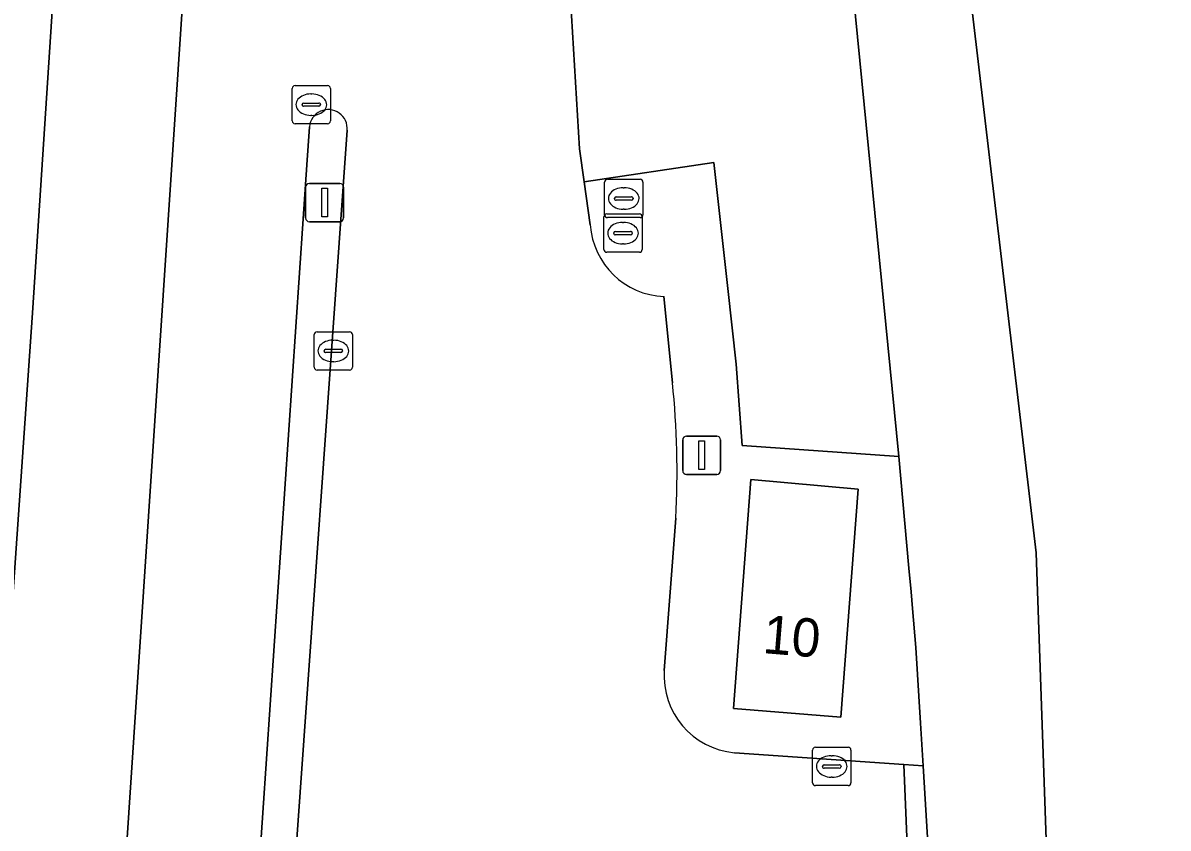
# Model space of a CAD drawing. Extents: x 161848 to 162726, y 385382 to 386521.
# Drawn here: x 161907.77 to 161937.67, y 385945.04 to 385966.06 of the extents above; entities that cross this region are included whole.
import ezdxf

# ---------------------------------------------------------------- set-up
doc = ezdxf.new("R2010")
doc.units = 0
for name, color, linetype in [('IMGEO_Berm_groen', 7, 'Continuous'), ('IMGEO_Fietspad_gesloten', 7, 'Continuous'), ('IMGEO_Kolk', 7, 'Continuous'), ('IMGEO_Lichtmast', 7, 'Continuous'), ('IMGEO_Pand', 7, 'Continuous'), ('IMGEO_Pand_nummerreeks', 7, 'Continuous'), ('IMGEO_Rijbaan_lokaal_open', 7, 'Continuous'), ('IMGEO_Rijbaan_regionaal_gesloten', 7, 'Continuous'), ('IMGEO_Rioolput', 7, 'Continuous'), ('IMGEO_Verkeerseiland_open', 7, 'Continuous')]:
    doc.layers.add(name, color=color, linetype=linetype)

msp = doc.modelspace()

# ---------------------------------------------------------------- linework, layer by layer
at = {"layer": 'IMGEO_Berm_groen'}
msp.add_lwpolyline([(161941.769, 385965.23), (161940.945, 385965.287), (161943.412, 386002.37), (161944.647, 386002.307), (161944.974, 386007.177), (161936.518, 386007.794), (161936.088, 386000), (161936.019, 385998.75), (161934.964, 385979.618), (161931.356, 385976.488), (161934.218, 385952.23), (161934.548, 385942.994)], dxfattribs=at)
msp.add_lwpolyline([(161929.102, 385970.301), (161926.188, 385995.518), (161925.67, 386000), (161918.095, 386000), (161918.175, 385998.982), (161918.498, 385996.361), (161921.988, 385968.004), (161922.303, 385962.773), (161922.424, 385961.911), (161925.808, 385962.413), (161926.174, 385959.131), (161926.391, 385957.149), (161926.545, 385955.031), (161930.635, 385954.743)], close=True, dxfattribs=at)
at = {"layer": 'IMGEO_Fietspad_gesloten'}
msp.add_lwpolyline([(161934.548, 385942.994), (161934.218, 385952.23), (161931.356, 385976.488), (161929.746, 385990.134), (161929.129, 385995.706), (161926.188, 385995.518), (161929.102, 385970.301), (161930.635, 385954.743), (161930.897, 385951.828), (161930.957, 385951.21), (161930.993, 385950.777), (161931.077, 385949.759), (161931.2, 385947.78), (161931.27, 385946.671), (161931.45, 385943.787)], dxfattribs=at)
at = {"layer": 'IMGEO_Kolk'}
for p, q in [((161914.801, 385963.501), (161914.801, 385964.353)), ((161914.876, 385964.427), (161915.728, 385964.427)), ((161915.802, 385964.353), (161915.802, 385963.501)), ((161915.289, 385964.207), (161915.314, 385964.207)), ((161915.06, 385963.921), (161915.06, 385963.933)), ((161915.498, 385963.884), (161915.1, 385963.884)), ((161915.103, 385963.97), (161915.501, 385963.97)), ((161915.544, 385963.933), (161915.544, 385963.921)), ((161915.728, 385963.427), (161914.876, 385963.427)), ((161915.312, 385963.647), (161915.287, 385963.647)), ((161915.375, 385957.072), (161915.375, 385957.924)), ((161915.45, 385957.998), (161916.302, 385957.998)), ((161915.863, 385957.778), (161915.888, 385957.778)), ((161916.376, 385957.924), (161916.376, 385957.072)), ((161915.634, 385957.492), (161915.634, 385957.504)), ((161916.072, 385957.455), (161915.674, 385957.455)), ((161915.677, 385957.541), (161916.075, 385957.541)), ((161916.118, 385957.504), (161916.118, 385957.492)), ((161915.886, 385957.218), (161915.861, 385957.218)), ((161916.302, 385956.998), (161915.45, 385956.998)), ((161928.385, 385946.227), (161928.385, 385947.079)), ((161928.46, 385947.153), (161929.312, 385947.153)), ((161929.386, 385947.079), (161929.386, 385946.227)), ((161928.644, 385946.647), (161928.644, 385946.659)), ((161928.687, 385946.696), (161929.085, 385946.696)), ((161928.873, 385946.933), (161928.898, 385946.933)), ((161929.128, 385946.659), (161929.128, 385946.647)), ((161929.082, 385946.61), (161928.684, 385946.61)), ((161928.896, 385946.373), (161928.871, 385946.373)), ((161929.312, 385946.153), (161928.46, 385946.153))]:
    msp.add_line(p, q, dxfattribs=at)
for points in [[(161914.801, 385963.501), (161914.801, 385964.353)], [(161914.876, 385964.427), (161915.728, 385964.427)], [(161915.802, 385964.353), (161915.802, 385963.501)], [(161915.728, 385963.427), (161914.876, 385963.427)], [(161915.375, 385957.072), (161915.375, 385957.924)], [(161915.45, 385957.998), (161916.302, 385957.998)], [(161916.376, 385957.924), (161916.376, 385957.072)], [(161916.302, 385956.998), (161915.45, 385956.998)], [(161928.385, 385946.227), (161928.385, 385947.079)], [(161928.46, 385947.153), (161929.312, 385947.153)], [(161929.386, 385947.079), (161929.386, 385946.227)], [(161929.312, 385946.153), (161928.46, 385946.153)]]:
    msp.add_lwpolyline(points, dxfattribs=at)
for centre, radius, start, end in [((161914.878, 385964.351), 0.0765, 91.552, 178.448), ((161914.878, 385964.351), 0.0765, 91.552, 178.448), ((161915.726, 385964.351), 0.0765, 1.552, 88.448), ((161915.726, 385964.351), 0.0765, 1.552, 88.448), ((161915.1, 385963.93), 0.0403, 85.8775, 175.7526), ((161915.097, 385963.92), 0.0366, 178.938, 274.7102), ((161915.501, 385963.927), 0.043, 264.8664, 352.4533), ((161915.505, 385963.932), 0.0386, 1.7309, 96.639), ((161914.878, 385963.503), 0.0765, 181.552, 268.448), ((161914.878, 385963.503), 0.0765, 181.552, 268.448), ((161915.726, 385963.503), 0.0765, 271.552, 358.448), ((161915.726, 385963.503), 0.0765, 271.552, 358.448), ((161915.452, 385957.922), 0.0765, 91.552, 178.448), ((161915.452, 385957.922), 0.0765, 91.552, 178.448), ((161916.3, 385957.922), 0.0765, 1.552, 88.448), ((161916.3, 385957.922), 0.0765, 1.552, 88.448), ((161915.674, 385957.501), 0.0403, 85.8775, 175.7526), ((161915.671, 385957.491), 0.0366, 178.938, 274.7102), ((161916.075, 385957.498), 0.043, 264.8664, 352.4533), ((161916.079, 385957.503), 0.0386, 1.7309, 96.639), ((161915.452, 385957.074), 0.0765, 181.552, 268.448), ((161915.452, 385957.074), 0.0765, 181.552, 268.448), ((161916.3, 385957.074), 0.0765, 271.552, 358.448), ((161916.3, 385957.074), 0.0765, 271.552, 358.448), ((161928.462, 385947.077), 0.0765, 91.552, 178.448), ((161928.462, 385947.077), 0.0765, 91.552, 178.448), ((161929.31, 385947.077), 0.0765, 1.552, 88.448), ((161929.31, 385947.077), 0.0765, 1.552, 88.448), ((161928.684, 385946.656), 0.0403, 85.8775, 175.7526), ((161928.681, 385946.646), 0.0366, 178.938, 274.7102), ((161929.085, 385946.653), 0.043, 264.8664, 352.4533), ((161929.089, 385946.658), 0.0386, 1.7309, 96.639), ((161928.462, 385946.229), 0.0765, 181.552, 268.448), ((161928.462, 385946.229), 0.0765, 181.552, 268.448), ((161929.31, 385946.229), 0.0765, 271.552, 358.448), ((161929.31, 385946.229), 0.0765, 271.552, 358.448)]:
    msp.add_arc(centre, radius, start, end, dxfattribs=at)
for centre, major_axis, ratio, start_param, end_param in [((161915.288, 385963.927), (-0.387, 0.002), 0.722429, 4.712389, 7.853982), ((161915.313, 385963.927), (-0.39, 0.002), 0.717154, 1.570796, 4.712389), ((161915.862, 385957.498), (-0.387, 0.002), 0.722429, 4.712389, 7.853982), ((161915.887, 385957.498), (-0.39, 0.002), 0.717154, 1.570796, 4.712389), ((161928.872, 385946.653), (-0.387, 0.002), 0.722429, 4.712389, 7.853982), ((161928.897, 385946.653), (-0.39, 0.002), 0.717154, 1.570796, 4.712389)]:
    msp.add_ellipse(centre, major_axis=major_axis, ratio=ratio, start_param=start_param, end_param=end_param, dxfattribs=at)
at = {"layer": 'IMGEO_Lichtmast'}
for p, q in [((161915.153, 385960.97), (161915.153, 385961.77)), ((161915.153, 385961.77), (161915.153, 385960.97)), ((161915.253, 385961.87), (161916.043, 385961.87)), ((161916.043, 385961.87), (161915.253, 385961.87)), ((161916.143, 385961.77), (161916.143, 385960.97)), ((161916.143, 385960.97), (161916.143, 385961.77)), ((161916.043, 385960.87), (161915.253, 385960.87)), ((161915.253, 385960.87), (161916.043, 385960.87)), ((161924.995, 385954.376), (161924.995, 385955.176)), ((161924.995, 385955.176), (161924.995, 385954.376)), ((161925.095, 385955.276), (161925.885, 385955.276)), ((161925.885, 385955.276), (161925.095, 385955.276)), ((161925.985, 385955.176), (161925.985, 385954.376)), ((161925.985, 385954.376), (161925.985, 385955.176)), ((161925.885, 385954.276), (161925.095, 385954.276)), ((161925.095, 385954.276), (161925.885, 385954.276))]:
    msp.add_line(p, q, dxfattribs=at)
for points in [[(161915.573, 385961.745), (161915.723, 385961.745), (161915.723, 385960.995), (161915.573, 385960.995), (161915.573, 385961.745)], [(161925.415, 385955.151), (161925.565, 385955.151), (161925.565, 385954.401), (161925.415, 385954.401), (161925.415, 385955.151)]]:
    msp.add_lwpolyline(points, dxfattribs=at)
for centre, start, end in [((161915.253, 385961.77), 90, 180), ((161915.253, 385961.77), 90, 180), ((161916.043, 385961.77), 0, 90), ((161916.043, 385961.77), 360, 90), ((161915.253, 385960.97), 180, 270), ((161915.253, 385960.97), 180, 270), ((161916.043, 385960.97), 270, 0), ((161916.043, 385960.97), 270, 0), ((161925.095, 385955.176), 90, 180), ((161925.095, 385955.176), 90, 180), ((161925.885, 385955.176), 0, 90), ((161925.885, 385955.176), 360, 90), ((161925.095, 385954.376), 180, 270), ((161925.095, 385954.376), 180, 270), ((161925.885, 385954.376), 270, 0), ((161925.885, 385954.376), 270, 0)]:
    msp.add_arc(centre, 0.1, start, end, dxfattribs=at)
at = {"layer": 'IMGEO_Pand'}
msp.add_lwpolyline([(161929.574, 385953.89), (161926.775, 385954.14), (161926.324, 385948.168), (161929.125, 385947.939)], close=True, dxfattribs=at)
at = {"layer": 'IMGEO_Rijbaan_lokaal_open'}
for points in [[(161922.582, 385960.787), (161922.424, 385961.911), (161922.303, 385962.773), (161921.988, 385968.004), (161918.498, 385996.361), (161913.944, 385996.717), (161904.434, 385853.538), (161903.301, 385836.47), (161906.731, 385836.162), (161906.817, 385837.841), (161906.92, 385839.853), (161907.462, 385846.994)], [(161910.593, 385894.692), (161915.187, 385962.357), (161915.256, 385963.349)], [(161916.236, 385963.257), (161914.802, 385943.039), (161914.525, 385938.182), (161914.191, 385932.323)], [(161930.635, 385954.743), (161926.545, 385955.031), (161926.391, 385957.149), (161926.174, 385959.131), (161925.808, 385962.413), (161922.424, 385961.911), (161922.582, 385960.787)], [(161924.507, 385958.917), (161924.728, 385956.667)], [(161924.728, 385956.667), (161924.507, 385958.917)], [(161926.344, 385947.009), (161930.766, 385946.706), (161931.27, 385946.671), (161931.2, 385947.78), (161931.077, 385949.759), (161930.993, 385950.777), (161930.957, 385951.21), (161930.897, 385951.828), (161930.635, 385954.743)], [(161924.812, 385953.136), (161924.511, 385949.156)], [(161924.511, 385949.156), (161924.812, 385953.136)], [(161930.891, 385943.765), (161930.766, 385946.706), (161926.344, 385947.009)], [(161931.45, 385943.787), (161931.27, 385946.671), (161930.766, 385946.706), (161930.891, 385943.765)]]:
    msp.add_lwpolyline(points, dxfattribs=at)
msp.add_lwpolyline([(161929.574, 385953.89), (161929.125, 385947.939), (161926.324, 385948.168), (161926.775, 385954.14)], close=True, dxfattribs=at)
for centre, radius, start, end in [((161915.746, 385963.307), 0.492, 354.1752, 175.0987), ((161924.593, 385960.931), 2.016, 184.0941, 267.5666), ((161924.593, 385960.931), 2.016, 184.0941, 267.5666), ((161902.555, 385954.373), 22.292, 356.8189, 5.9066), ((161902.555, 385954.373), 22.292, 356.8189, 5.9066), ((161926.541, 385949.033), 2.034, 176.5336, 264.4445), ((161926.541, 385949.033), 2.034, 176.5336, 264.4445)]:
    msp.add_arc(centre, radius, start, end, dxfattribs=at)
at = {"layer": 'IMGEO_Rijbaan_regionaal_gesloten'}
for points in [[(161910.537, 385997.05), (161907.136, 385997.383), (161897.442, 385853.958), (161891.235, 385763.071), (161894.471, 385762.848), (161896.507, 385791.78), (161900.748, 385853.733), (161908.023, 385958.495)], [(161913.944, 385996.717), (161910.537, 385997.05), (161908.023, 385958.495), (161900.748, 385853.733), (161896.507, 385791.78), (161894.471, 385762.848), (161898.148, 385762.594), (161898.829, 385774.203), (161902.398, 385822.88), (161903.301, 385836.47), (161904.434, 385853.538)]]:
    msp.add_lwpolyline(points, close=True, dxfattribs=at)
at = {"layer": 'IMGEO_Rioolput'}
for p, q in [((161922.956, 385961.052), (161922.956, 385961.904)), ((161923.031, 385961.978), (161923.883, 385961.978)), ((161923.957, 385961.904), (161923.957, 385961.052)), ((161923.444, 385961.758), (161923.469, 385961.758)), ((161923.215, 385961.472), (161923.215, 385961.484)), ((161923.653, 385961.435), (161923.255, 385961.435)), ((161923.258, 385961.521), (161923.656, 385961.521)), ((161923.699, 385961.484), (161923.699, 385961.472)), ((161922.937, 385960.147), (161922.937, 385960.999)), ((161923.012, 385961.073), (161923.864, 385961.073)), ((161923.467, 385961.198), (161923.442, 385961.198)), ((161923.938, 385960.999), (161923.938, 385960.147)), ((161923.883, 385960.978), (161923.031, 385960.978)), ((161923.425, 385960.853), (161923.45, 385960.853)), ((161923.196, 385960.567), (161923.196, 385960.579)), ((161923.634, 385960.53), (161923.236, 385960.53)), ((161923.239, 385960.616), (161923.637, 385960.616)), ((161923.68, 385960.579), (161923.68, 385960.567)), ((161923.448, 385960.293), (161923.423, 385960.293)), ((161923.864, 385960.073), (161923.012, 385960.073))]:
    msp.add_line(p, q, dxfattribs=at)
for points in [[(161922.956, 385961.052), (161922.956, 385961.904)], [(161923.031, 385961.978), (161923.883, 385961.978)], [(161923.957, 385961.904), (161923.957, 385961.052)], [(161922.937, 385960.147), (161922.937, 385960.999)], [(161923.012, 385961.073), (161923.864, 385961.073)], [(161923.938, 385960.999), (161923.938, 385960.147)], [(161923.883, 385960.978), (161923.031, 385960.978)], [(161923.864, 385960.073), (161923.012, 385960.073)]]:
    msp.add_lwpolyline(points, dxfattribs=at)
for centre, radius, start, end in [((161923.033, 385961.902), 0.0765, 91.552, 178.448), ((161923.033, 385961.902), 0.0765, 91.552, 178.448), ((161923.881, 385961.902), 0.0765, 1.552, 88.448), ((161923.881, 385961.902), 0.0765, 1.552, 88.448), ((161923.255, 385961.481), 0.0403, 85.8775, 175.7526), ((161923.252, 385961.471), 0.0366, 178.938, 274.7102), ((161923.656, 385961.478), 0.043, 264.8664, 352.4533), ((161923.66, 385961.483), 0.0386, 1.7309, 96.639), ((161923.014, 385960.997), 0.0765, 91.552, 178.448), ((161923.014, 385960.997), 0.0765, 91.552, 178.448), ((161923.033, 385961.054), 0.0765, 181.552, 268.448), ((161923.033, 385961.054), 0.0765, 181.552, 268.448), ((161923.862, 385960.997), 0.0765, 1.552, 88.448), ((161923.862, 385960.997), 0.0765, 1.552, 88.448), ((161923.881, 385961.054), 0.0765, 271.552, 358.448), ((161923.881, 385961.054), 0.0765, 271.552, 358.448), ((161923.236, 385960.576), 0.0403, 85.8775, 175.7526), ((161923.233, 385960.566), 0.0366, 178.938, 274.7102), ((161923.637, 385960.573), 0.043, 264.8664, 352.4533), ((161923.641, 385960.578), 0.0386, 1.7309, 96.639), ((161923.014, 385960.149), 0.0765, 181.552, 268.448), ((161923.014, 385960.149), 0.0765, 181.552, 268.448), ((161923.862, 385960.149), 0.0765, 271.552, 358.448), ((161923.862, 385960.149), 0.0765, 271.552, 358.448)]:
    msp.add_arc(centre, radius, start, end, dxfattribs=at)
for centre, major_axis, ratio, start_param, end_param in [((161923.443, 385961.478), (-0.387, 0.002), 0.722429, 4.712389, 7.853982), ((161923.468, 385961.478), (-0.39, 0.002), 0.717154, 1.570796, 4.712389), ((161923.424, 385960.573), (-0.387, 0.002), 0.722429, 4.712389, 7.853982), ((161923.449, 385960.573), (-0.39, 0.002), 0.717154, 1.570796, 4.712389)]:
    msp.add_ellipse(centre, major_axis=major_axis, ratio=ratio, start_param=start_param, end_param=end_param, dxfattribs=at)
at = {"layer": 'IMGEO_Verkeerseiland_open'}
for points in [[(161915.256, 385963.349), (161915.187, 385962.357), (161910.593, 385894.692)], [(161914.191, 385932.323), (161914.525, 385938.182), (161914.802, 385943.039), (161916.236, 385963.257)]]:
    msp.add_lwpolyline(points, dxfattribs=at)
msp.add_arc((161915.746, 385963.307), 0.492, 354.1752, 175.0987, dxfattribs=at)

# ---------------------------------------------------------------- texts
at = {"layer": 'IMGEO_Pand_nummerreeks'}
msp.add_text('10', height=1, rotation=355.3247, dxfattribs=at).set_placement((161927.065, 385949.613))

doc.saveas('drawing.dxf')
